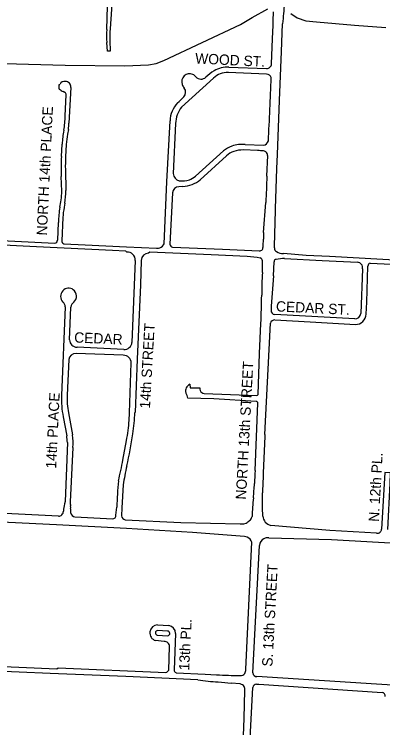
# Model space of a CAD drawing. Extents: x 0 to 712119, y 0 to 761125.
# Drawn here: x 682403 to 684184, y 734022 to 737468 of the extents above; entities that cross this region are included whole.
import ezdxf

# ---------------------------------------------------------------- set-up
doc = ezdxf.new("R2010")
doc.units = 0
for name, color, linetype in [('PAVED ROADS', 7, 'Continuous'), ('stream or creek', 7, 'Continuous'), ('street names', 7, 'Continuous')]:
    doc.layers.add(name, color=color, linetype=linetype)

msp = doc.modelspace()

# ---------------------------------------------------------------- linework, layer by layer
at = {"layer": 'PAVED ROADS'}
for points in [[(682849.9, 737393.6), (682856.5, 737621)], [(682880.5, 737612.5), (682866.5, 737397)], [(683655, 737435.5), (683656.5, 737479)], [(683663.4, 736455.7), (683665.2, 736528.4), (683672.6, 736722.6), (683674.9, 736790.9), (683685.5, 737051), (683694.5, 737287.5), (683700, 737422)], [(683645.9, 737227.7), (683650.5, 737349.5)], [(682865, 737341.5), (682866.5, 737289.5), (682853, 737289.5), (682849.7, 737331)], [(683440.5, 737212.5), (683622, 737205.5)], [(683622, 737177.5), (683437.5, 737185.5)], [(683365.9, 737158.9), (683211.3, 737019.2)], [(682619.5, 737106.3), (682620.6, 737127.8)], [(682676.6, 737114.5), (682667.2, 736942)], [(682647.4, 737090.3), (682639.5, 737094.2)], [(682648.7, 736976.8), (682654.1, 737077.7)], [(683127.6, 736359.4), (683141, 736657.6), (683155.6, 736952.6)], [(683182.8, 736939.9), (683171.4, 736698.5), (683171.4, 736698.5), (683171.4, 736698.5)], [(682664.4, 736911.5), (682660.3, 736888)], [(682630.8, 736780.8), (682634.2, 736840.3)], [(682654.2, 736838.7), (682650.9, 736779.2)], [(683518.4, 736838.6), (683607, 736835.3)], [(683278.8, 736685.4), (683414.1, 736807.7)], [(683578.9, 736809.2), (683509.4, 736812.1)], [(683428.3, 736783.7), (683302.1, 736668.3)], [(683624.2, 736685.7), (683627.7, 736786.2)], [(682649.8, 736718.4), (682651.8, 736616.6)], [(682632.8, 736613.1), (682630.1, 736684.8)], [(683217.5, 736636.1), (683198.4, 736634.6)], [(683167.3, 736605), (683155.3, 736357)], [(682647.1, 736554.8), (682644.1, 736535.1)], [(683607.7, 736413.7), (683618.9, 736557.9)], [(682637.8, 736486), (682632.7, 736373.9)], [(682612.6, 736376.2), (682616.9, 736462.6)], [(681513.9, 736417.3), (681668.7, 736408.2), (682080.5, 736387.9), (682598.6, 736362)], [(683605.3, 736348.9), (683607.1, 736381.6)], [(682060.6, 736368.4), (682510.4, 736346.1), (682877.1, 736328), (682940.3, 736324.9), (682946.5, 736319.1)], [(682641.6, 736359.2), (682745.4, 736353.8), (682945.6, 736343.7), (683090.5, 736337.5), (683099.5, 736338), (683106.9, 736340.1)], [(683529.1, 736297.8), (683353.9, 736304.9), (683058.1, 736318.8), (683052.4, 736313.9)], [(683168.3, 736343.2), (683409.6, 736332.3), (683586.9, 736324.8)], [(685201.4, 736234.4), (684632.9, 736263.6), (684610.5, 736261), (684388, 736272.2), (684185.1, 736283.8), (683925.9, 736297), (683813.9, 736302.6), (683703.9, 736311.7)], [(682987.9, 736278.7), (682971.7, 735883)], [(683016.8, 736278.9), (683012.7, 736160.1), (682997.3, 735801), (682986.4, 735544.9)], [(683601.9, 736220), (683603.3, 736277)], [(683709.5, 736288.2), (683891.7, 736278.2), (684061.9, 736269.5)], [(683655.4, 736203.9), (683658.5, 736272.2)], [(684103.4, 736019.2), (684106.5, 736077.4), (684112.1, 736250.8)], [(684123.4, 736266.2), (684258.7, 736258.5), (684308.1, 736253.9)], [(684086.2, 736238.8), (684077.9, 736022.7)], [(682648.4, 736055.2), (682631.3, 735626.7)], [(682670, 735895.5), (682676.5, 736053.6)], [(684048.6, 735996.6), (683661.9, 736017)], [(683581.3, 735631.5), (683588.6, 735829), (683595, 735974.8)], [(683614, 735437.4), (683634.6, 735848.4), (683640.8, 735975.2)], [(683662.6, 735991.5), (683832.5, 735982.1), (684052, 735969.1)], [(682929.9, 735820.5), (682702, 735829.8)], [(682932, 735848.5), (682706.3, 735859.2)], [(682666.3, 735799.7), (682659.1, 735627.8)], [(682929.9, 735820.5), (682929.9, 735820.5)], [(682958.5, 735506), (682960.6, 735543.3), (682968.6, 735783.5)], [(683251.9, 735680.4), (683253.5, 735664.1), (683300.2, 735662.6)], [(683321.3, 735636.2), (683575.2, 735625.9)], [(683571.5, 735597.2), (683368.2, 735609.6), (683242.3, 735613.9)], [(683567.1, 735264), (683579.8, 735589.5)], [(682639.2, 735523.1), (682656.3, 735431.2)], [(682665.6, 735543.3), (682684.9, 735435.9)], [(682659.7, 735399.4), (682648.1, 735114.8), (682645.5, 735103)], [(682928.2, 735314.7), (682945.3, 735408.7)], [(682686, 735375.8), (682673.2, 735112.8)], [(684208.6, 734979.3), (684219.2, 735201.3), (684222.2, 735253.1), (684194.2, 735254.5), (684178.4, 734981)], [(682929.6, 735194.5), (682922.6, 735083.7), (682921.5, 735045.2)], [(682615.9, 735043.7), (682325.6, 735058), (681754.4, 735088.5), (681292.8, 735111.4)], [(682675.4, 735078.5), (682674.3, 735061.4)], [(682894.3, 735048.7), (682898.5, 735087.1)], [(683604, 735044), (683602, 735083.5)], [(682695.9, 735039.8), (682878.5, 735030.4)], [(683515.7, 734946.1), (683264.2, 734964.8), (682945.5, 734983.4), (682606.4, 735001.5), (682308, 735015.6)], [(682939.2, 735026.5), (683208.4, 735012.2), (683494.5, 735006.5)], [(683512.8, 735007.1), (683523.5, 735010.4)], [(684154.3, 734961.1), (683928.6, 734974.9), (683642.6, 734998.8)], [(683633.5, 734938.8), (683936.9, 734930.2)], [(683522.1, 734304), (683551, 734917.4)], [(683556.5, 734286.7), (683587.5, 734902.5)], [(683936.9, 734930.2), (684248.7, 734913.1)], [(683143.8, 734488.6), (683094.9, 734491.2)], [(683095.7, 734518.2), (683149.4, 734515.8)], [(683093.1, 734468.4), (683145.1, 734465.5)], [(683182.7, 734477.5), (683175.2, 734301.5)], [(683127, 734438.6), (683086, 734443)], [(683149.3, 734299.9), (683152.8, 734413.6)], [(682277.3, 734321.5), (682608.2, 734306.3), (682614.8, 734311.3), (683136, 734288.9)], [(683290.4, 734253.5), (682942.8, 734268.5), (682576.6, 734284), (682274.7, 734296.5)], [(683183.5, 734287.8), (683186, 734287.2), (683324.8, 734280.2), (683379.6, 734277.5)], [(685007.5, 734179.4), (684153, 734232.2), (683575.4, 734268.6)], [(683495.5, 734233.1), (683451.2, 734237.4)], [(683514.5, 734221.5), (683514.5, 734221.5)], [(683542.7, 733971.6), (683555.5, 734216.5)], [(683573.2, 734232.4), (683584.6, 734232.2)], [(683584.6, 734232.2), (684181.8, 734192.3)], [(683499.5, 733677.1), (683508, 733897.5), (683513.4, 734067.8), (683517, 734202)]]:
    msp.add_lwpolyline(points, dxfattribs=at)
for centre, radius, start, end in [((689320.5, 736952.3), 5640.1, 174.2288, 175.2235), ((681750.4, 737492), 1905.4, 355.7098, 358.2996), ((683573.1, 737359.9), 724, 177.3324, 182.2856), ((683322.8, 737356.9), 458.1, 174.9775, 181.9262), ((683437, 737074.2), 138.3, 88.5517, 119.524), ((683623.6, 737227.8), 22.3, 265.9562, 359.6757), ((683250.8, 737141.8), 38.6, 66.5556, 201.043), ((683239.2, 737129.6), 54.8, 41.448, 60.4923), ((683613.7, 736840), 430.9, 124.6427, 131.2852), ((683430.5, 737094.8), 91, 85.5615, 135.1716), ((683624.6, 737157.2), 20.4, 13.4802, 97.3947), ((682644.6, 737121), 22.6, 76.8085, 156.3602), ((682649.1, 737115.5), 27.5, 357.9534, 88.6337), ((683305.8, 737188.5), 34.1, 221.5224, 313.7535), ((666659.1, 737756.6), 16995.8, 356.96086, 357.99514), ((682619.7, 737102.9), 3.44, 47.846, 94.2351), ((682620.1, 737132), 4.19, 276.0604, 332.6211), ((682664.3, 737151.6), 62.6, 227.4954, 246.6279), ((683258.9, 737142.6), 46.5, 198.4293, 222.6121), ((683196.7, 737090.7), 34.6, 319.0955, 36.1955), ((682638.1, 737077.3), 16, 1.3193, 54.3779), ((683291.7, 736946.7), 136.2, 137.1705, 177.5104), ((681743.3, 738640.9), 2159.4, 312.1247, 313.2493), ((683309.7, 736939.1), 126.9, 140.8312, 179.6058), ((682200.9, 736979.3), 447.9, 350.7258, 359.6766), ((681957.6, 736992.2), 711.4, 353.4891, 355.953), ((683000.4, 736826.8), 366.4, 167.3338, 177.8919), ((682964.6, 736825.3), 310.7, 168.3413, 177.5267), ((683506, 736695.2), 145.2, 110.7774, 129.2701), ((683505.2, 736675.7), 163.4, 85.3894, 108.0949), ((683604.2, 736863), 27.9, 275.9093, 344.3053), ((683495.9, 736713.8), 97.2, 109.5413, 134.0638), ((683508, 736660.9), 151.3, 89.4439, 107.1231), ((683572.3, 736504.5), 304.8, 83.4136, 88.7563), ((683604.9, 736783.7), 23.7, 26.8589, 84.1695), ((683612.1, 736787.3), 15.6, 355.9778, 27.3026), ((683673, 736725.9), 1043.7, 176.9876, 182.257), ((683409.6, 736735.6), 760, 176.7102, 181.2933), ((683209.5, 736700.3), 38.1, 182.7536, 256.4148), ((683214.7, 736766.6), 104.3, 262.1992, 289.2706), ((683212.5, 736776.5), 140.5, 272.0275, 309.6323), ((683169.4, 736839.7), 189.2, 294.9188, 305.3439), ((705418.7, 735733.5), 21815.4, 177.49812, 177.83411), ((683199.8, 736602), 32.7, 92.4252, 174.5902), ((682326.9, 736619.8), 306, 350.7506, 358.7463), ((682300.4, 736612.5), 351.4, 350.5464, 0.6615), ((681601.7, 736703.4), 1035.8, 350.6637, 352.6351), ((682970.8, 736466.2), 353.9, 168.7182, 180.5764), ((682908.2, 736475.8), 270.7, 167.3508, 177.8506), ((628776.4, 737700.5), 54901.2, 358.579, 358.70081), ((977242.6, 730744.2), 293689.6, 178.893872, 178.900124), ((682596.1, 736378.4), 16.6, 278.4306, 352.3224), ((682648.6, 736373.5), 15.8, 178.3572, 243.9914), ((683089.9, 736379.2), 42.7, 293.5267, 332.2715), ((683169.7, 736357.6), 14.4, 182.224, 264.674), ((683569.8, 736346.4), 35.6, 334.5683, 4.0764), ((682948.3, 736279.5), 39.7, 358.8901, 92.4899), ((683053.4, 736277.3), 36.6, 91.5048, 177.5845), ((683588.4, 736342.4), 17.7, 265.2699, 320.1926), ((683678.6, 736337.3), 18, 174.3557, 242.5185), ((683702.2, 736369.5), 57.8, 236.4311, 271.6186), ((683449.6, 735361.8), 939.4, 81.2894, 85.1451), ((683585.4, 736273.3), 18.3, 11.6318, 69.1122), ((683668.7, 736273), 10.2, 87.8453, 184.4572), ((683747, 735817.2), 472.4, 94.5485, 99.5002), ((684060.8, 736243.6), 25.9, 349.3093, 87.6466), ((684129, 736250.2), 16.9, 109.3089, 177.7791), ((685371.3, 736113.5), 1772.6, 176.5553, 180.09), ((696134.5, 735256.8), 12515, 175.66005, 176.42248), ((682665.5, 736106.8), 37.9, 53.0992, 137.9927), ((682665.1, 736105.5), 38.5, 136.1761, 225.94), ((682665.3, 736106.4), 38.3, 310.1581, 53.1641), ((676103.5, 736249.4), 7496.5, 357.90074, 358.94045), ((682623, 736057.5), 25.5, 354.9559, 53.1343), ((682714.9, 736047.3), 38.9, 129.7444, 170.6541), ((683664.1, 736037.1), 20.2, 178.0942, 263.8698), ((684049.6, 736025), 28.4, 268.0051, 355.4525), ((684051.5, 736021.1), 52, 270.6245, 357.9365), ((683661.2, 735970.6), 20.9, 86.161, 167.2743), ((682706.7, 735896), 36.8, 180.8302, 269.2567), ((682934.8, 735885.4), 36.9, 265.6146, 356.2871), ((682701, 735794.9), 35, 88.3442, 171.995), ((682930.7, 735782.6), 37.9, 1.321, 91.1735), ((683264.7, 735648.9), 34.1, 112.1556, 197.3203), ((683324.7, 735658.5), 24.8, 170.3841, 198.5238), ((683050, 735606.8), 419.2, 177.2806, 191.5174), ((682932.6, 735606.4), 274.4, 175.5176, 193.2773), ((683180.2, 735603), 63.1, 9.9496, 34.4759), ((683321.3, 735657.4), 21.2, 198.6843, 270.2279), ((683574.9, 735632.4), 6.48, 272.6137, 352.1969), ((683572.8, 735590.3), 7.04, 354.0856, 100.9724), ((681437.5, 735647.5), 1552.2, 352.3861, 356.2103), ((681736.1, 735621.7), 1227.9, 350.0111, 354.5957), ((682164, 735362.2), 497.1, 4.292, 7.9714), ((682384.7, 735400.7), 302.3, 355.2846, 6.6953), ((681061.2, 735717.9), 1934.7, 347.1017, 351.7948), ((719432.5, 733832.6), 35854.4, 177.4346, 177.88458), ((680284.7, 735842.5), 2695.7, 346.5188, 348.7093), ((683708.6, 735093.4), 785.5, 165.804, 172.6079), ((684386.2, 735188.6), 822.5, 174.737, 179.1309), ((684610.1, 735048.3), 1712, 174.4446, 178.7034), ((681932.8, 735284), 1633, 354.668, 357.0882), ((682499.7, 735128.1), 1103.2, 357.6838, 1.4526), ((682761.9, 735110.8), 88.7, 178.6583, 191.344), ((685228.3, 734968.4), 1677.5, 174.394, 177.5043), ((682899.1, 735048.1), 259.4, 167.7847, 175.6556), ((682580, 735083.3), 95.5, 357.1619, 6.0289), ((682616.5, 735067.6), 23.9, 268.5372, 0.3839), ((682702, 735067.5), 28.3, 192.3682, 257.648), ((682877.3, 735047.4), 17, 273.9398, 4.1227), ((682942.9, 735047.6), 21.5, 186.5064, 260.1123), ((683509.6, 735054.4), 44.7, 313.2336, 343.1417), ((683655.6, 735049), 51.8, 185.554, 255.4698), ((683500.1, 735116.9), 110.6, 267.0771, 276.6107), ((683472.9, 735102), 104.6, 298.8868, 310.0135), ((684157, 734982.4), 21.5, 262.8801, 356.4517), ((683508.4, 734899.2), 47.5, 64.114, 81.1605), ((683510.7, 734903.5), 42.6, 19.0728, 64.4377), ((683628.9, 734898), 41.6, 118.0937, 173.7826), ((683629.8, 734887.2), 51.8, 85.9777, 113.3112), ((683096.3, 734479.9), 38.3, 90.8557, 254.4382), ((683096.8, 734479.6), 11.8, 99.0062, 251.5666), ((683143, 734477), 11.7, 280.3976, 86.0038), ((683143.4, 734477), 39.2, 0.6979, 81.241), ((683128.6, 734414.5), 24.2, 357.8619, 93.8203), ((683133.3, 734305.8), 17.1, 279.0095, 339.9063), ((683190.4, 734301.4), 15.2, 179.5057, 243.289), ((683498.2, 734295.3), 21.6, 262.6883, 328.5619), ((683483.9, 734303.7), 38.2, 329.0215, 0.5111), ((683575.1, 734287.2), 18.5, 181.4675, 270.959), ((683435.8, 735133.4), 891.8, 260.6167, 266.9551), ((683541.8, 737604.8), 3331.3, 267.2093, 269.2039), ((683621.8, 736553.2), 2322.1, 264.2335, 265.7866), ((683485.5, 734195.5), 39, 41.8185, 75.1145), ((683478.1, 734206.9), 39.2, 352.7855, 21.761), ((683575.8, 734211.7), 20.9, 97.1052, 166.6588), ((684177.4, 734174.2), 18.7, 357.0894, 76.3582)]:
    msp.add_arc(centre, radius, start, end, dxfattribs=at)
at = {"layer": 'stream or creek'}
for points in [[(682353.8, 737229.6), (682649, 737221.3), (682936.6, 737218.8), (683051.6, 737223.9), (683088.4, 737229.6), (683125.9, 737244.8), (683496.6, 737418.2), (683552.5, 737451.2), (683628, 737493.7)], [(683740.4, 737470.9), (683770.3, 737450.6), (683812.2, 737436.6), (683863, 737431.5), (684047.7, 737415), (684198.8, 737404.2)]]:
    msp.add_lwpolyline(points, dxfattribs=at)

# ---------------------------------------------------------------- texts
at = {"layer": 'street names'}
for s, rotation, p in [('WOOD ST.', 357.1568, (683276.3, 737230.2)), ('NORTH 14th PLACE', 87.2583, (682560.3, 736398.2)), ('CEDAR ST.', 357.2642, (683666.9, 736032.6)), ('14th STREET', 86.7629, (683058.6, 735562)), ('CEDAR', 357.516, (682691.6, 735882.4)), ('NORTH 13th STREET', 86.9341, (683522.8, 735122.5)), ('14th PLACE', 87.2583, (682605.1, 735272.6)), ('N. 12th PL.', 86.7686, (684164.9, 735015.4)), ('S. 13th STREET', 86.9341, (683650.2, 734316)), ('13th PL.', 87.1212, (683248.2, 734297.7))]:
    msp.add_text(s, height=50, rotation=rotation, dxfattribs=at).set_placement(p)

doc.saveas('drawing.dxf')
